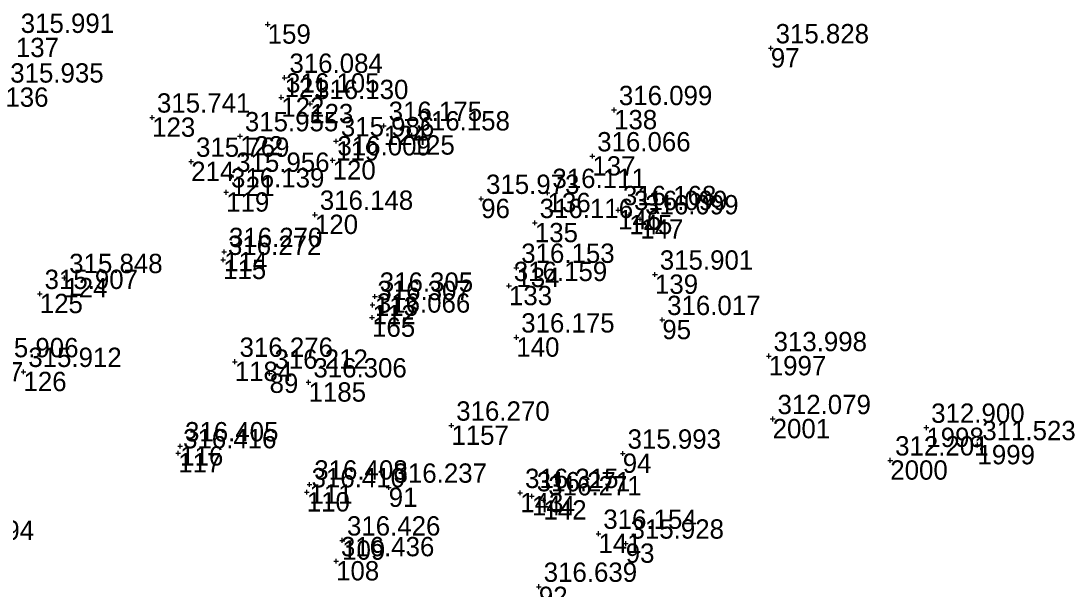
# Model space of a CAD drawing. Extents: x -829398 to -819400, y -1074439 to -1067977.
# Drawn here: x -820663.5 to -820598.7, y -1069414.3 to -1069379 of the extents above; entities that cross this region are included whole.
import ezdxf

# ---------------------------------------------------------------- set-up
doc = ezdxf.new("R2010")
doc.units = 0
for name, color, linetype in [('Vrstva 60', 7, 'Continuous'), ('Vrstva 61', 7, 'Continuous'), ('Čísla bodů_doměření_2012', 7, 'Continuous')]:
    doc.layers.add(name, color=color, linetype=linetype)

# ---------------------------------------------------------------- blocks, each defined once
blk = doc.blocks.new('BOD')
at = {"layer": 'Čísla bodů_doměření_2012'}
for p, q in [((-0.15, 0), (0.15, 0)), ((0, -0.15), (0, 0.15))]:
    blk.add_line(p, q, dxfattribs=at)

msp = doc.modelspace()

# ---------------------------------------------------------------- block references
at = {"layer": 'Vrstva 60'}
for p in [(-820648.193, -1069379.18), (-820648.193, -1069379.18), (-820616.948, -1069380.657), (-820616.948, -1069380.657), (-820647.142, -1069382.493), (-820647.142, -1069382.493), (-820647.348, -1069383.712), (-820647.348, -1069383.712), (-820645.553, -1069384.119), (-820645.553, -1069384.119), (-820655.368, -1069384.96), (-820655.368, -1069384.96), (-820626.681, -1069384.496), (-820626.681, -1069384.496), (-820640.979, -1069385.478), (-820640.979, -1069385.478), (-820649.909, -1069386.122), (-820649.909, -1069386.122), (-820639.249, -1069386.07), (-820639.249, -1069386.07), (-820643.946, -1069386.436), (-820643.946, -1069386.436), (-820628.028, -1069387.368), (-820628.028, -1069387.368), (-820652.943, -1069387.706), (-820652.943, -1069387.706), (-820644.158, -1069387.619), (-820644.158, -1069387.619), (-820650.449, -1069388.638), (-820650.449, -1069388.638), (-820650.771, -1069389.61), (-820650.771, -1069389.61), (-820634.933, -1069390.01), (-820634.933, -1069390.01), (-820630.811, -1069389.643), (-820630.811, -1069389.643), (-820626.432, -1069390.709), (-820626.432, -1069390.709), (-820645.255, -1069390.999), (-820645.255, -1069390.999), (-820625.741, -1069391.012), (-820625.741, -1069391.012), (-820625.051, -1069391.279), (-820625.051, -1069391.279), (-820631.601, -1069391.51), (-820631.601, -1069391.51), (-820650.896, -1069393.311), (-820650.896, -1069393.311), (-820650.96, -1069393.799), (-820650.96, -1069393.799), (-820632.746, -1069394.293), (-820632.746, -1069394.293), (-820624.14, -1069394.714), (-820624.14, -1069394.714), (-820660.818, -1069394.928), (-820662.347, -1069395.914), (-820633.208, -1069395.421), (-820633.208, -1069395.421), (-820641.68, -1069396.603), (-820641.68, -1069396.603), (-820641.532, -1069396.084), (-820641.532, -1069396.084), (-820641.711, -1069397.383), (-820641.711, -1069397.383), (-820623.685, -1069397.532), (-820623.685, -1069397.532), (-820632.748, -1069398.619), (-820632.748, -1069398.619), (-820617.075, -1069399.775), (-820617.075, -1069399.775), (-820650.238, -1069400.128), (-820650.238, -1069400.128), (-820663.358, -1069400.757), (-820648.074, -1069400.867), (-820648.074, -1069400.867), (-820645.654, -1069401.409), (-820645.654, -1069401.409), (-820616.831, -1069403.684), (-820616.831, -1069403.684), (-820636.784, -1069404.092), (-820636.784, -1069404.092), (-820607.288, -1069404.225), (-820607.288, -1069404.225), (-820653.626, -1069405.377), (-820653.626, -1069405.377), (-820604.112, -1069405.302), (-820604.112, -1069405.302), (-820653.748, -1069405.809), (-820653.748, -1069405.809), (-820626.142, -1069405.831), (-820626.142, -1069405.831), (-820609.527, -1069406.256), (-820609.527, -1069406.256), (-820645.766, -1069408.232), (-820645.766, -1069408.232), (-820645.601, -1069407.751), (-820645.601, -1069407.751), (-820640.676, -1069407.946), (-820640.676, -1069407.946), (-820632.509, -1069408.275), (-820632.509, -1069408.275), (-820631.785, -1069408.479), (-820631.785, -1069408.479), (-820631.065, -1069408.732), (-820631.065, -1069408.732), (-820627.649, -1069410.809), (-820627.649, -1069410.809), (-820643.568, -1069411.226), (-820643.568, -1069411.226), (-820625.957, -1069411.418), (-820625.957, -1069411.418), (-820643.944, -1069412.512), (-820643.944, -1069412.512), (-820631.351, -1069414.101), (-820631.351, -1069414.101)]:
    msp.add_blockref('BOD', p, dxfattribs=at)

# ---------------------------------------------------------------- texts
for s, p in [('159', (-820648.193, -1069380.38)), ('159', (-820648.193, -1069380.38)), ('137', (-820663.83, -1069381.211)), ('97', (-820616.948, -1069381.857)), ('121', (-820647.142, -1069383.693)), ('121', (-820647.142, -1069383.693)), ('136', (-820664.481, -1069384.297)), ('122', (-820647.348, -1069384.912)), ('122', (-820647.348, -1069384.912)), ('123', (-820645.553, -1069385.319)), ('123', (-820645.553, -1069385.319)), ('138', (-820626.681, -1069385.696)), ('138', (-820626.681, -1069385.696)), ('123', (-820655.368, -1069386.16)), ('123', (-820655.368, -1069386.16)), ('124', (-820640.979, -1069386.678)), ('124', (-820640.979, -1069386.678)), ('122', (-820649.909, -1069387.322)), ('122', (-820649.909, -1069387.322)), ('125', (-820639.249, -1069387.27)), ('125', (-820639.249, -1069387.27)), ('119', (-820643.946, -1069387.636)), ('119', (-820643.946, -1069387.636)), ('137', (-820628.028, -1069388.568)), ('137', (-820628.028, -1069388.568)), ('214', (-820652.943, -1069388.906)), ('214', (-820652.943, -1069388.906)), ('120', (-820644.158, -1069388.819)), ('120', (-820644.158, -1069388.819)), ('121', (-820650.449, -1069389.838)), ('121', (-820650.449, -1069389.838)), ('119', (-820650.771, -1069390.81)), ('119', (-820650.771, -1069390.81)), ('96', (-820634.933, -1069391.21)), ('136', (-820630.811, -1069390.843)), ('136', (-820630.811, -1069390.843)), ('120', (-820645.255, -1069392.199)), ('120', (-820645.255, -1069392.199)), ('146', (-820626.432, -1069391.909)), ('146', (-820626.432, -1069391.909)), ('145', (-820625.741, -1069392.212)), ('145', (-820625.741, -1069392.212)), ('147', (-820625.051, -1069392.479)), ('147', (-820625.051, -1069392.479)), ('135', (-820631.601, -1069392.71)), ('135', (-820631.601, -1069392.71)), ('115', (-820650.96, -1069394.999)), ('115', (-820650.96, -1069394.999)), ('114', (-820650.896, -1069394.511)), ('114', (-820650.896, -1069394.511)), ('134', (-820632.746, -1069395.493)), ('134', (-820632.746, -1069395.493)), ('124', (-820660.818, -1069396.128)), ('139', (-820624.14, -1069395.914)), ('139', (-820624.14, -1069395.914)), ('133', (-820633.208, -1069396.621)), ('133', (-820633.208, -1069396.621)), ('125', (-820662.347, -1069397.114)), ('113', (-820641.532, -1069397.284)), ('113', (-820641.532, -1069397.284)), ('112', (-820641.68, -1069397.803)), ('112', (-820641.68, -1069397.803)), ('165', (-820641.711, -1069398.583)), ('165', (-820641.711, -1069398.583)), ('95', (-820623.685, -1069398.732)), ('140', (-820632.748, -1069399.819)), ('140', (-820632.748, -1069399.819)), ('1997', (-820617.075, -1069400.975)), ('127', (-820666.04, -1069401.354)), ('1184', (-820650.238, -1069401.328)), ('126', (-820663.358, -1069401.957)), ('89', (-820648.074, -1069402.067)), ('1185', (-820645.654, -1069402.609)), ('1157', (-820636.784, -1069405.292)), ('2001', (-820616.831, -1069404.884)), ('1998', (-820607.288, -1069405.425)), ('116', (-820653.626, -1069406.577)), ('116', (-820653.626, -1069406.577)), ('1999', (-820604.112, -1069406.502)), ('117', (-820653.748, -1069407.009)), ('117', (-820653.748, -1069407.009)), ('94', (-820626.142, -1069407.031)), ('2000', (-820609.527, -1069407.456)), ('111', (-820645.601, -1069408.951)), ('111', (-820645.601, -1069408.951)), ('91', (-820640.676, -1069409.146)), ('110', (-820645.766, -1069409.432)), ('110', (-820645.766, -1069409.432)), ('143', (-820632.509, -1069409.475)), ('143', (-820632.509, -1069409.475)), ('144', (-820631.785, -1069409.679)), ('144', (-820631.785, -1069409.679)), ('142', (-820631.065, -1069409.932)), ('142', (-820631.065, -1069409.932)), ('109', (-820643.568, -1069412.426)), ('109', (-820643.568, -1069412.426)), ('141', (-820627.649, -1069412.009)), ('141', (-820627.649, -1069412.009)), ('93', (-820625.957, -1069412.618)), ('108', (-820643.944, -1069413.712)), ('108', (-820643.944, -1069413.712)), ('92', (-820631.351, -1069415.301))]:
    msp.add_text(s, height=1.2, dxfattribs=at).set_placement(p)
at = {"layer": 'Vrstva 61'}
for s, p in [('315.991', (-820663.53, -1069379.711)), ('315.828', (-820616.648, -1069380.357)), ('315.935', (-820664.181, -1069382.797)), ('316.084', (-820646.842, -1069382.193)), ('316.105', (-820647.048, -1069383.412)), ('316.130', (-820645.253, -1069383.819)), ('315.741', (-820655.068, -1069384.66)), ('316.099', (-820626.381, -1069384.196)), ('316.175', (-820640.679, -1069385.178)), ('315.955', (-820649.609, -1069385.822)), ('316.158', (-820638.949, -1069385.77)), ('315.986', (-820643.646, -1069386.136)), ('316.009', (-820643.858, -1069387.319)), ('316.066', (-820627.728, -1069387.068)), ('315.769', (-820652.643, -1069387.406)), ('315.956', (-820650.149, -1069388.338)), ('316.139', (-820650.471, -1069389.31)), ('315.973', (-820634.633, -1069389.71)), ('316.111', (-820630.511, -1069389.343)), ('316.168', (-820626.132, -1069390.409)), ('316.148', (-820644.955, -1069390.699)), ('316.116', (-820631.301, -1069391.21)), ('316.099', (-820625.441, -1069390.712)), ('316.099', (-820624.751, -1069390.979)), ('316.270', (-820650.596, -1069393.011)), ('316.272', (-820650.66, -1069393.499)), ('316.153', (-820632.446, -1069393.993)), ('315.901', (-820623.84, -1069394.414)), ('315.848', (-820660.518, -1069394.628)), ('316.159', (-820632.908, -1069395.121)), ('315.907', (-820662.047, -1069395.614)), ('316.305', (-820641.232, -1069395.784)), ('316.307', (-820641.38, -1069396.303)), ('316.066', (-820641.411, -1069397.083)), ('316.017', (-820623.385, -1069397.232)), ('316.175', (-820632.448, -1069398.319)), ('313.998', (-820616.775, -1069399.475)), ('315.906', (-820665.74, -1069399.854)), ('316.276', (-820649.938, -1069399.828)), ('315.912', (-820663.058, -1069400.457)), ('316.212', (-820647.774, -1069400.567)), ('316.306', (-820645.354, -1069401.109)), ('312.079', (-820616.531, -1069403.384)), ('316.270', (-820636.484, -1069403.792)), ('312.900', (-820606.988, -1069403.925)), ('316.416', (-820653.448, -1069405.509)), ('316.405', (-820653.326, -1069405.077)), ('311.523', (-820603.812, -1069405.002)), ('315.993', (-820625.842, -1069405.531)), ('312.201', (-820609.227, -1069405.956)), ('316.408', (-820645.301, -1069407.451)), ('316.410', (-820645.466, -1069407.932)), ('316.237', (-820640.376, -1069407.646)), ('316.315', (-820632.209, -1069407.975)), ('316.271', (-820631.485, -1069408.179)), ('316.271', (-820630.765, -1069408.432)), ('316.154', (-820627.349, -1069410.509)), ('316.194', (-820668.5, -1069411.199)), ('316.426', (-820643.268, -1069410.926)), ('315.928', (-820625.657, -1069411.118)), ('316.436', (-820643.644, -1069412.212)), ('316.639', (-820631.051, -1069413.801))]:
    msp.add_text(s, height=1.2, dxfattribs=at).set_placement(p)

doc.saveas('drawing.dxf')
